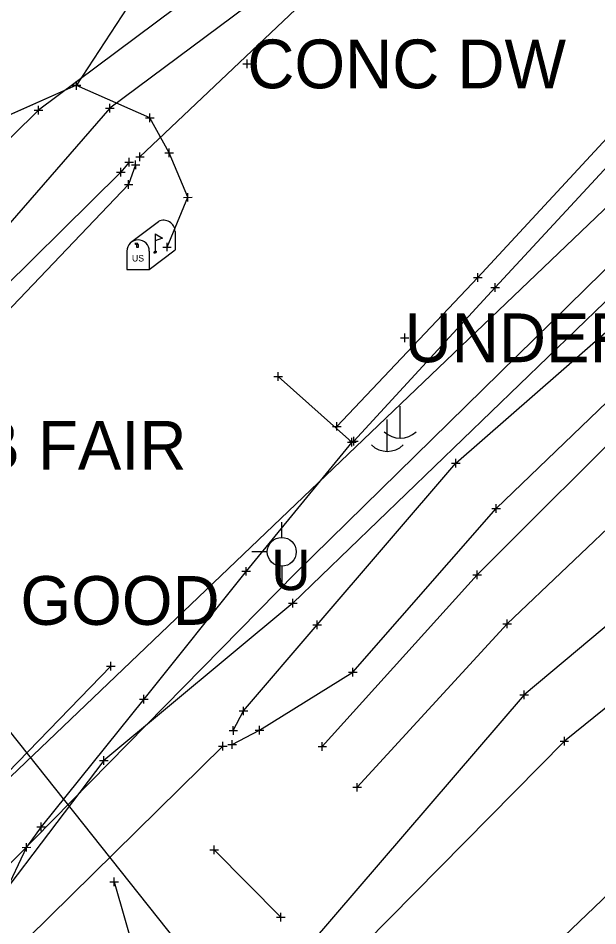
# Model space of a CAD drawing. Extents: x -1 to 1157254, y -1 to 2021979.
# Drawn here: x 1149344.8 to 1149430.4, y 2018779.3 to 2018913.3 of the extents above; entities that cross this region are included whole.
import ezdxf

# ---------------------------------------------------------------- set-up
doc = ezdxf.new("R2010")
doc.units = 0
for name, color, linetype in [('S_BUILDING_ANNOT', 7, 'Continuous'), ('S_CAL_CORNER_ANNOT', 7, 'Continuous'), ('S_CATCH_BASIN', 7, 'Continuous'), ('S_CONTOUR_ANNOT', 7, 'Continuous'), ('S_CONTOUR_MAJOR', 7, 'Continuous'), ('S_CONTOUR_MINOR', 7, 'Continuous'), ('S_CROSS_DRAIN', 7, 'Continuous'), ('S_CTL_TABLE', 7, 'Continuous'), ('S_DITCHLINE', 7, 'Continuous'), ('S_DRIVEWAY_ANNOT', 7, 'Continuous'), ('S_DROP_INLET', 7, 'Continuous'), ('S_DROP_INLET_ANNOT', 7, 'Continuous'), ('S_DTM_PAVEMENT', 7, 'Continuous'), ('S_EDGE_BITUMINOUS_ANNOT', 7, 'Continuous'), ('S_EDGE_CONCRETE', 7, 'Continuous'), ('S_EDGE_PAVEMENT_ANNOT', 7, 'Continuous'), ('S_ELECTRIC_UTILITIES', 7, 'Continuous'), ('S_ENV_CONSTRAINT', 7, 'Continuous'), ('S_EXIST_ROW_ANNOT', 7, 'Continuous'), ('S_FENCE', 7, 'Continuous'), ('S_FLAG_POLE', 7, 'Continuous'), ('S_GAS_PUMP_ISLAND_ANNOT', 7, 'Continuous'), ('S_GATE', 7, 'Continuous')]:
    doc.layers.add(name, color=color, linetype=linetype)

msp = doc.modelspace()

# ---------------------------------------------------------------- linework, layer by layer
at = {"layer": 'S_BUILDING_ANNOT'}
for p, q in [((1149378.68, 2018905.88), (1149378.68, 2018907.15)), ((1149378.04, 2018906.51), (1149379.31, 2018906.52)), ((1149378.68, 2018906.51), (1149378.68, 2018906.51)), ((1149352.81, 2018903.34), (1149354.08, 2018903.34)), ((1149352.82, 2018903.35), (1149354.09, 2018903.35)), ((1149353.45, 2018902.7), (1149353.45, 2018903.98)), ((1149353.46, 2018902.71), (1149353.45, 2018903.98)), ((1149353.45, 2018903.35), (1149353.45, 2018903.35)), ((1149353.45, 2018903.34), (1149353.45, 2018903.34)), ((1149358.36, 2018899.36), (1149358.36, 2018900.63)), ((1149347.2, 2018899.68), (1149348.48, 2018899.68)), ((1149347.84, 2018899.04), (1149347.84, 2018900.31)), ((1149347.84, 2018899.68), (1149347.84, 2018899.68)), ((1149357.73, 2018899.99), (1149359, 2018900)), ((1149358.36, 2018900), (1149358.36, 2018900)), ((1149364.27, 2018897.9), (1149364.27, 2018899.17)), ((1149363.63, 2018898.53), (1149364.91, 2018898.54)), ((1149364.27, 2018898.54), (1149364.27, 2018898.54)), ((1149367.15, 2018892.76), (1149367.14, 2018894.03)), ((1149361.26, 2018891.36), (1149361.25, 2018892.63)), ((1149362.2, 2018892.8), (1149363.47, 2018892.8)), ((1149362.83, 2018892.16), (1149362.83, 2018893.43)), ((1149362.83, 2018892.8), (1149362.83, 2018892.8)), ((1149366.51, 2018893.39), (1149367.78, 2018893.4)), ((1149367.14, 2018893.4), (1149367.14, 2018893.4)), ((1149360.02, 2018889.91), (1149360.02, 2018891.18)), ((1149360.62, 2018891.99), (1149361.89, 2018891.99)), ((1149361.26, 2018891.99), (1149361.26, 2018891.99)), ((1149361.56, 2018891.62), (1149362.83, 2018891.62)), ((1149362.2, 2018890.98), (1149362.19, 2018892.25)), ((1149362.19, 2018891.62), (1149362.19, 2018891.62)), ((1149359.38, 2018890.55), (1149360.66, 2018890.55)), ((1149360.02, 2018890.55), (1149360.02, 2018890.55)), ((1149360.53, 2018888.73), (1149361.8, 2018888.73)), ((1149361.16, 2018888.09), (1149361.16, 2018889.36)), ((1149361.16, 2018888.73), (1149361.16, 2018888.73)), ((1149369.9, 2018886.18), (1149369.9, 2018887.45)), ((1149369.26, 2018886.81), (1149370.53, 2018886.82)), ((1149369.9, 2018886.82), (1149369.9, 2018886.82)), ((1149366.19, 2018879.47), (1149367.46, 2018879.47)), ((1149366.83, 2018878.84), (1149366.83, 2018880.11)), ((1149366.83, 2018879.47), (1149366.83, 2018879.47)), ((1149412.08, 2018874.99), (1149413.35, 2018874.99)), ((1149412.71, 2018874.35), (1149412.71, 2018875.63)), ((1149412.71, 2018874.99), (1149412.71, 2018874.99)), ((1149415.26, 2018872.87), (1149415.26, 2018874.14)), ((1149414.62, 2018873.5), (1149415.9, 2018873.51)), ((1149415.26, 2018873.51), (1149415.26, 2018873.51)), ((1149401.28, 2018866.07), (1149402.55, 2018866.08)), ((1149401.92, 2018865.44), (1149401.92, 2018866.71)), ((1149401.92, 2018866.07), (1149401.92, 2018866.07)), ((1149382.59, 2018860.35), (1149383.87, 2018860.35)), ((1149383.23, 2018859.72), (1149383.23, 2018860.99)), ((1149383.23, 2018860.35), (1149383.23, 2018860.35)), ((1149391.91, 2018852.37), (1149391.91, 2018853.64)), ((1149391.27, 2018853), (1149392.55, 2018853)), ((1149391.91, 2018853), (1149391.91, 2018853)), ((1149394.1, 2018850.02), (1149394.1, 2018851.29)), ((1149394.42, 2018850.18), (1149394.42, 2018851.45)), ((1149393.47, 2018850.65), (1149394.74, 2018850.66)), ((1149393.79, 2018850.82), (1149395.06, 2018850.82)), ((1149394.1, 2018850.65), (1149394.1, 2018850.65)), ((1149394.42, 2018850.82), (1149394.42, 2018850.82)), ((1149409.46, 2018846.93), (1149409.46, 2018848.2)), ((1149408.82, 2018847.56), (1149410.09, 2018847.56)), ((1149409.46, 2018847.56), (1149409.46, 2018847.56)), ((1149415.4, 2018840.24), (1149415.4, 2018841.52)), ((1149414.77, 2018840.88), (1149416.04, 2018840.88)), ((1149415.4, 2018840.88), (1149415.4, 2018840.88)), ((1149378.52, 2018830.96), (1149378.52, 2018832.23)), ((1149377.88, 2018831.6), (1149379.16, 2018831.6)), ((1149378.52, 2018831.6), (1149378.52, 2018831.6)), ((1149384.75, 2018826.9), (1149386.02, 2018826.9)), ((1149385.39, 2018826.26), (1149385.38, 2018827.53)), ((1149385.38, 2018826.9), (1149385.38, 2018826.9)), ((1149389.01, 2018823.03), (1149389.01, 2018824.31)), ((1149388.37, 2018823.67), (1149389.65, 2018823.67)), ((1149389.01, 2018823.67), (1149389.01, 2018823.67)), ((1149394.25, 2018816.06), (1149394.25, 2018817.34)), ((1149393.62, 2018816.7), (1149394.89, 2018816.7)), ((1149394.25, 2018816.7), (1149394.25, 2018816.7)), ((1149363.39, 2018812.1), (1149363.39, 2018813.37)), ((1149418.93, 2018813.34), (1149420.2, 2018813.34)), ((1149419.57, 2018812.7), (1149419.56, 2018813.98)), ((1149419.57, 2018813.34), (1149419.57, 2018813.34)), ((1149362.75, 2018812.73), (1149364.03, 2018812.74)), ((1149363.39, 2018812.73), (1149363.39, 2018812.73)), ((1149377.5, 2018810.98), (1149378.77, 2018810.98)), ((1149378.14, 2018810.34), (1149378.14, 2018811.61)), ((1149378.14, 2018810.98), (1149378.14, 2018810.98)), ((1149375.98, 2018808.08), (1149377.25, 2018808.08)), ((1149376.62, 2018807.44), (1149376.61, 2018808.72)), ((1149376.61, 2018808.08), (1149376.61, 2018808.08)), ((1149379.86, 2018808.15), (1149381.13, 2018808.15)), ((1149380.49, 2018807.52), (1149380.49, 2018808.79)), ((1149380.49, 2018808.15), (1149380.49, 2018808.15)), ((1149376.45, 2018805.4), (1149376.44, 2018806.67)), ((1149425.49, 2018805.89), (1149425.49, 2018807.16)), ((1149374.41, 2018805.8), (1149375.69, 2018805.8)), ((1149375.05, 2018805.16), (1149375.05, 2018806.43)), ((1149375.05, 2018805.8), (1149375.05, 2018805.8)), ((1149375.81, 2018806.04), (1149377.08, 2018806.04)), ((1149376.44, 2018806.04), (1149376.44, 2018806.04)), ((1149424.85, 2018806.53), (1149426.12, 2018806.53)), ((1149425.49, 2018806.53), (1149425.49, 2018806.53)), ((1149357.5, 2018803.02), (1149357.5, 2018804.29)), ((1149356.86, 2018803.66), (1149358.13, 2018803.66)), ((1149357.5, 2018803.66), (1149357.5, 2018803.66)), ((1149347.59, 2018793.89), (1149348.86, 2018793.89)), ((1149348.23, 2018793.25), (1149348.23, 2018794.52)), ((1149348.23, 2018793.89), (1149348.23, 2018793.89)), ((1149345.44, 2018790.84), (1149346.72, 2018790.85)), ((1149346.08, 2018790.21), (1149346.08, 2018791.48)), ((1149346.08, 2018790.85), (1149346.08, 2018790.85)), ((1149373.79, 2018789.82), (1149373.79, 2018791.09)), ((1149373.16, 2018790.45), (1149374.43, 2018790.46)), ((1149373.79, 2018790.45), (1149373.79, 2018790.45)), ((1149383.63, 2018779.88), (1149383.63, 2018781.16)), ((1149382.99, 2018780.52), (1149384.26, 2018780.52)), ((1149383.63, 2018780.52), (1149383.63, 2018780.52))]:
    msp.add_line(p, q, dxfattribs=at)
at = {"layer": 'S_CAL_CORNER_ANNOT'}
msp.add_lwpolyline([(1150682.05, 2019865.85), (1150601.54, 2019813.47), (1150510.58, 2019743.97), (1150405.28, 2019665.92), (1150310.69, 2019593.56), (1150188.92, 2019499.64), (1150039.45, 2019388.15), (1149962.15, 2019331.17), (1149944.63, 2019319.08), (1149774.15, 2019191.52), (1149712.73, 2019145.6), (1149665.81, 2019108.74), (1149605.46, 2019057.66), (1149527.46, 2018983.58), (1149450.12, 2018902.93), (1149278.32, 2018738.82), (1149257.2, 2018716.38), (1149237.23, 2018691.25), (1149165.09, 2018617.77), (1149125.26, 2018579.57), (1149069.5, 2018523.84), (1149012.03, 2018473.77), (1148938.88, 2018408.55)], dxfattribs=at)
at = {"layer": 'S_CATCH_BASIN'}
for p, q in [((1149401.19, 2018855.97), (1149401.19, 2018851.24)), ((1149399.29, 2018854.02), (1149399.29, 2018849.29)), ((1149383.76, 2018836.58), (1149383.76, 2018838.83)), ((1149381.67, 2018834.45), (1149379.35, 2018834.45)), ((1149383.84, 2018830.03), (1149383.84, 2018832.36))]:
    msp.add_line(p, q, dxfattribs=at)
msp.add_circle((1149383.76, 2018834.47), 2.13, dxfattribs=at)
for centre in [(1149401.26, 2018854.67), (1149399.35, 2018852.72)]:
    msp.add_arc(centre, 3.41, 226.3972, 313.6028, dxfattribs=at)
at = {"layer": 'S_CONTOUR_ANNOT'}
for points in [[(1149931.59, 2019393.98), (1149688.42, 2019230.92), (1149605.65, 2019167.39), (1149471.25, 2019025.78), (1149394.11, 2018934.21), (1149347.84, 2018899.68), (1149226.01, 2018779.47), (1149177.83, 2018729.86), (1148942.89, 2018495.75), (1148824.88, 2018414.4), (1148656.17, 2018321.62), (1148428.99, 2018204.95), (1148398.58, 2018185.48), (1148319.88, 2018123.12), (1148171.01, 2018007.64), (1148133.82, 2017978.13)], [(1149934.92, 2019374.11), (1149784.56, 2019258.12), (1149678.43, 2019178.13), (1149472.4, 2019004.16), (1149427, 2018951.04), (1149358.36, 2018900), (1149291.74, 2018823.41), (1149233.45, 2018767.69), (1149177.23, 2018710.91), (1149078.39, 2018616.37), (1148964.19, 2018499.8), (1148972, 2018491.15), (1148988.16, 2018467.17), (1149002.28, 2018452.45)]]:
    msp.add_lwpolyline(points, dxfattribs=at)
at = {"layer": 'S_CONTOUR_MINOR'}
msp.add_lwpolyline([(1149294.07, 2018870.24), (1149370.87, 2018773.57)], dxfattribs=at)
at = {"layer": 'S_CROSS_DRAIN'}
for p, q in [((1149361.44, 2018880.14), (1149365.58, 2018883.24)), ((1149368.01, 2018881.77), (1149368.01, 2018879.06)), ((1149365.06, 2018881.43), (1149365.06, 2018878.71)), ((1149364.21, 2018876.15), (1149368.01, 2018879.06)), ((1149360.89, 2018878.86), (1149360.89, 2018876.15)), ((1149364.21, 2018878.86), (1149364.21, 2018876.15)), ((1149360.89, 2018876.15), (1149364.21, 2018876.15))]:
    msp.add_line(p, q, dxfattribs=at)
for points in [[(1149365.06, 2018881.43), (1149366.17, 2018880.76), (1149365.06, 2018880.41)], [(1149362.07, 2018879.98), (1149362.3, 2018879.84), (1149362.3, 2018879.45), (1149362.6, 2018879.45), (1149362.6, 2018879.81), (1149362.41, 2018880.06), (1149362.07, 2018880.01)]]:
    msp.add_lwpolyline(points, dxfattribs=at)
for centre, end in [((1149366.35, 2018881.77), 117.5718), ((1149362.55, 2018878.86), 180)]:
    msp.add_arc(centre, 1.66, 0, end, dxfattribs=at)
msp.add_ellipse((1149365.06, 2018878.71), major_axis=(0.145, 0.132), ratio=0.564646, dxfattribs=at)
at = {"layer": 'S_CTL_TABLE'}
for p, q in [((1149411.97, 2018831.09), (1149413.24, 2018831.09)), ((1149412.61, 2018830.45), (1149412.61, 2018831.72)), ((1149412.61, 2018831.09), (1149412.61, 2018831.09)), ((1149417.05, 2018823.21), (1149417.05, 2018824.48)), ((1149416.41, 2018823.84), (1149417.68, 2018823.84)), ((1149417.05, 2018823.84), (1149417.05, 2018823.84)), ((1149357.9, 2018817.59), (1149359.17, 2018817.59)), ((1149358.54, 2018816.96), (1149358.53, 2018818.23)), ((1149358.53, 2018817.59), (1149358.53, 2018817.59)), ((1149389.12, 2018805.71), (1149390.39, 2018805.71)), ((1149389.75, 2018805.07), (1149389.75, 2018806.35)), ((1149389.75, 2018805.71), (1149389.75, 2018805.71)), ((1149394.92, 2018799.07), (1149394.92, 2018800.34)), ((1149394.28, 2018799.71), (1149395.56, 2018799.71)), ((1149394.92, 2018799.71), (1149394.92, 2018799.71)), ((1149358.37, 2018785.73), (1149359.64, 2018785.74)), ((1149359, 2018785.1), (1149359, 2018786.37)), ((1149359, 2018785.74), (1149359, 2018785.74))]:
    msp.add_line(p, q, dxfattribs=at)
at = {"layer": 'S_DITCHLINE'}
msp.add_lwpolyline([(1149285.53, 2018717.67), (1149375.05, 2018805.8)], dxfattribs=at)
at = {"layer": 'S_DRIVEWAY_ANNOT'}
for points in [[(1149376.61, 2018808.08), (1149378.14, 2018810.98), (1149389.01, 2018823.67), (1149409.46, 2018847.56), (1149440.18, 2018874.39), (1149475.97, 2018908.75), (1149505.19, 2018937.2), (1149526.69, 2018958.59), (1149556.52, 2018982.92), (1149580.72, 2019006.3), (1149603.46, 2019020.75), (1149621.36, 2019031.87)], [(1149376.44, 2018806.04), (1149380.49, 2018808.15), (1149394.25, 2018816.7), (1149415.4, 2018840.88), (1149444.35, 2018868.67), (1149479.15, 2018904.69), (1149508.95, 2018932.79), (1149529.9, 2018953.01), (1149559.1, 2018977.73), (1149584.9, 2019000.96), (1149605.2, 2019016.88), (1149625.32, 2019028.84)], [(1149361.26, 2018891.99), (1149360.02, 2018890.55), (1149338.34, 2018869.17), (1149317.45, 2018851.17), (1149300.42, 2018834.51), (1149272.57, 2018806.58), (1149257.77, 2018790.24)], [(1149362.19, 2018891.62), (1149361.16, 2018888.73), (1149339.91, 2018866.49), (1149320.01, 2018849.08), (1149302.51, 2018833.3), (1149275.04, 2018804.25), (1149259.85, 2018787.13)]]:
    msp.add_lwpolyline(points, dxfattribs=at)
at = {"layer": 'S_DROP_INLET'}
msp.add_lwpolyline([(1149478.88, 2018922.64), (1149385.84, 2018831.36), (1149330.57, 2018775.16), (1149250.6, 2018696.8), (1149231.5, 2018678.75), (1149169.67, 2018614.3), (1149128.45, 2018577.04), (1149075.89, 2018529.44), (1149016.28, 2018476.33), (1148941.34, 2018408.7), (1148861.11, 2018354.7), (1148778.49, 2018311.96), (1148755.86, 2018297.95), (1148577.39, 2018201.52), (1148460.64, 2018136.54), (1148334.57, 2018041.74), (1148195.53, 2017935.77), (1148138.82, 2017892.99)], dxfattribs=at)
at = {"layer": 'S_DROP_INLET_ANNOT'}
msp.add_lwpolyline([(1149395.92, 2018924.18), (1149362.83, 2018892.8)], dxfattribs=at)
at = {"layer": 'S_DTM_PAVEMENT'}
msp.add_lwpolyline([(1149373.79, 2018790.45), (1149383.63, 2018780.52)], dxfattribs=at)
at = {"layer": 'S_EDGE_BITUMINOUS_ANNOT'}
for points in [[(1149660.03, 2018976.65), (1149631.99, 2018985.75), (1149603.08, 2018981.73), (1149578.25, 2018978.73), (1149548.87, 2018962.54), (1149520.83, 2018937.94), (1149489.35, 2018908.4), (1149463.06, 2018881.32), (1149437.76, 2018856.18), (1149412.61, 2018831.09), (1149389.75, 2018805.71)], [(1149658.16, 2018967.63), (1149629.1, 2018977.29), (1149605.68, 2018973.28), (1149580.28, 2018967.82), (1149554.15, 2018951.27), (1149527.17, 2018927.9), (1149498.99, 2018899.71), (1149468.02, 2018871.41), (1149443.75, 2018849.24), (1149417.05, 2018823.84), (1149394.92, 2018799.71)], [(1149662.51, 2018918.91), (1149641.21, 2018931.91), (1149609.88, 2018933.32), (1149576.49, 2018908.16), (1149540.66, 2018879.28), (1149514.46, 2018858), (1149478.76, 2018821.19), (1149437.7, 2018789.45), (1149404.32, 2018757.49), (1149403.89, 2018735.24), (1149450.02, 2018684.14)], [(1149269.01, 2018723.88), (1149283.51, 2018739.41), (1149299.01, 2018755.17), (1149316.45, 2018774.08), (1149341.74, 2018800.3), (1149358.53, 2018817.59)], [(1149359, 2018785.74), (1149363.88, 2018768.77), (1149367.74, 2018748.68), (1149374.24, 2018728.29), (1149390.72, 2018706.21)]]:
    msp.add_lwpolyline(points, dxfattribs=at)
at = {"layer": 'S_EDGE_CONCRETE'}
msp.add_lwpolyline([(1149391.91, 2018853), (1149412.71, 2018874.99), (1149434.25, 2018898.25), (1149459.13, 2018924.84), (1149484.91, 2018952.77), (1149512.51, 2018982.43), (1149533.26, 2019004.91)], dxfattribs=at)
at = {"layer": 'S_EDGE_PAVEMENT_ANNOT'}
msp.add_lwpolyline([(1149353.45, 2018903.35), (1149341.02, 2018897.86), (1149313.93, 2018872.32), (1149295.39, 2018893.45)], dxfattribs=at)
at = {"layer": 'S_ELECTRIC_UTILITIES'}
msp.add_lwpolyline([(1149383.23, 2018860.35), (1149394.1, 2018850.65), (1149378.52, 2018831.6), (1149363.39, 2018812.73), (1149348.23, 2018793.89), (1149346.08, 2018790.85), (1149342.8, 2018783.87), (1149340.3, 2018777.22), (1149339.43, 2018770.23), (1149310.93, 2018742.98), (1149286.46, 2018720.03), (1149285.28, 2018720.99), (1149283.58, 2018719.15), (1149278.29, 2018721.97), (1149273.4, 2018723.41), (1149269.64, 2018723.94), (1149265.84, 2018722.86), (1149262.47, 2018721.69), (1149259.23, 2018718.61), (1149250.44, 2018728.97)], dxfattribs=at)
at = {"layer": 'S_ENV_CONSTRAINT'}
msp.add_lwpolyline([(1149366.83, 2018879.47), (1149369.9, 2018886.82), (1149367.14, 2018893.4), (1149364.27, 2018898.54), (1149353.45, 2018903.34)], dxfattribs=at)
at = {"layer": 'S_EXIST_ROW_ANNOT'}
for points in [[(1149687.95, 2018942.37), (1149653.9, 2018955.87), (1149603.23, 2018961.52), (1149562.49, 2018938.88), (1149526.26, 2018903.04), (1149498.23, 2018881.1), (1149458.63, 2018846.1), (1149419.57, 2018813.34), (1149387.83, 2018776.41), (1149372.07, 2018764.27)], [(1149673.82, 2018925.98), (1149646.68, 2018944.52), (1149605.33, 2018954.8), (1149566.24, 2018930.53), (1149529.93, 2018895.93), (1149503.49, 2018871.44), (1149465.25, 2018838.56), (1149425.49, 2018806.53), (1149384.95, 2018765.42), (1149386.43, 2018735.51), (1149441.66, 2018669.67)]]:
    msp.add_lwpolyline(points, dxfattribs=at)
at = {"layer": 'S_FENCE'}
msp.add_lwpolyline([(1149562.21, 2019005.4), (1149486.21, 2018927.15), (1149466.96, 2018916.4), (1149448.15, 2018887.45), (1149385.38, 2018826.9), (1149357.5, 2018803.66), (1149334.17, 2018772.97), (1149278.68, 2018714.02), (1149266.21, 2018707.99), (1149250.6, 2018696.75), (1149241.46, 2018677.2), (1149179.13, 2018611.74), (1149130.37, 2018567.15), (1149080.16, 2018520.92), (1149020.19, 2018471.53), (1148946.08, 2018397.31), (1148842.28, 2018340.54), (1148783.26, 2018310.71), (1148755.06, 2018299.13), (1148580.09, 2018196.31), (1148464.77, 2018128.06), (1148357.29, 2018049.22), (1148182.05, 2017918.06), (1148146.03, 2017882.74)], dxfattribs=at)
at = {"layer": 'S_FLAG_POLE'}
msp.add_lwpolyline([(1149394.42, 2018850.82), (1149415.26, 2018873.51), (1149435.66, 2018895.49), (1149461.51, 2018923.38), (1149486.72, 2018950.24), (1149514.64, 2018980.81), (1149535.26, 2019002.62), (1149558.12, 2019026.71)], dxfattribs=at)
at = {"layer": 'S_GAS_PUMP_ISLAND_ANNOT'}
msp.add_lwpolyline([(1149380.22, 2018944.38), (1149353.45, 2018903.35), (1149344.31, 2018899.31), (1149341.02, 2018897.86), (1149295.39, 2018893.45), (1149300.74, 2018887.35), (1149307.33, 2018879.84), (1149303.16, 2018837.19), (1149300.42, 2018834.51), (1149293.36, 2018827.43), (1149286.3, 2018820.35), (1149279.24, 2018813.27), (1149272.57, 2018806.58), (1149265.89, 2018799.2), (1149220.09, 2018789.69)], dxfattribs=at)

# ---------------------------------------------------------------- texts
at = {"layer": 'S_CONTOUR_MAJOR'}
msp.add_text('U', height=6, dxfattribs=at).set_placement((1149382.22, 2018828.81))
at = {"layer": 'S_CROSS_DRAIN'}
msp.add_text('US', height=0.96, dxfattribs=at).set_placement((1149361.65, 2018877.34))
at = {"layer": 'S_GATE'}
for s, p in [('CONC DW', (1149378.68, 2018902.91)), ('UNDER CONSTRUCTION', (1149401.92, 2018862.47)), ("4' WEB FAIR", (1149313.3, 2018846.59)), ("5' CHN LNK GOOD", (1149290.37, 2018823.69))]:
    msp.add_text(s, height=7.2, dxfattribs=at).set_placement(p)

doc.saveas('drawing.dxf')
